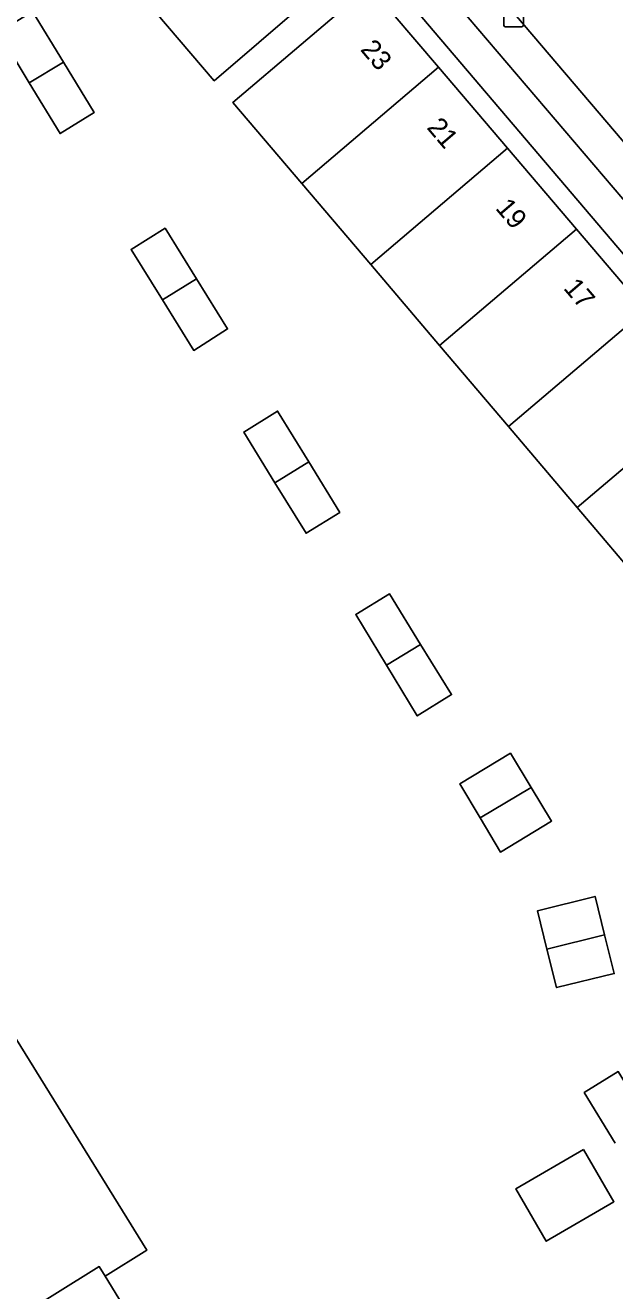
# Model space of a CAD drawing. Extents: x 160379 to 161131, y 383940 to 384849.
# Drawn here: x 160548 to 160578.1, y 384516.2 to 384580.8 of the extents above; entities that cross this region are included whole.
import ezdxf

# ---------------------------------------------------------------- set-up
doc = ezdxf.new("R2010")
doc.units = 0
for name, color, linetype in [('IMGEO_Kolk', 7, 'Continuous'), ('IMGEO_Pand', 7, 'Continuous'), ('IMGEO_Pand_nummerreeks', 7, 'Continuous'), ('IMGEO_Rijbaan_lokaal_open', 7, 'Continuous'), ('IMGEO_Voetpad_open', 7, 'Continuous')]:
    doc.layers.add(name, color=color, linetype=linetype)

msp = doc.modelspace()

# ---------------------------------------------------------------- linework, layer by layer
at = {"layer": 'IMGEO_Kolk'}
for p, q in [((160572.415, 384580.773), (160572.415, 384581.625)), ((160573.416, 384581.625), (160573.416, 384580.773)), ((160573.342, 384580.699), (160572.49, 384580.699))]:
    msp.add_line(p, q, dxfattribs=at)
for points in [[(160572.415, 384580.773), (160572.415, 384581.625)], [(160573.416, 384581.625), (160573.416, 384580.773)], [(160573.342, 384580.699), (160572.49, 384580.699)]]:
    msp.add_lwpolyline(points, dxfattribs=at)
for centre, start, end in [((160572.492, 384580.775), 181.55205, 268.44795), ((160572.492, 384580.775), 181.55205, 268.44795), ((160573.34, 384580.775), 271.55205, 358.44795), ((160573.34, 384580.775), 271.55205, 358.44795)]:
    msp.add_arc(centre, 0.0765, start, end, dxfattribs=at)
at = {"layer": 'IMGEO_Pand'}
for points in [[(160564.577, 384583.923), (160557.624, 384577.947), (160554.049, 384582.144)], [(160562.099, 384572.702), (160558.581, 384576.839), (160565.562, 384582.774)], [(160569.083, 384578.641), (160565.562, 384582.774)], [(160548.178, 384577.833), (160546.602, 384580.42), (160548.339, 384581.476), (160549.922, 384578.896)], [(160549.922, 384578.896), (160551.501, 384576.325), (160549.754, 384575.247), (160548.178, 384577.833)], [(160549.922, 384578.896), (160548.178, 384577.833)], [(160569.083, 384578.641), (160562.099, 384572.702)], [(160572.604, 384574.507), (160569.083, 384578.641)], [(160572.604, 384574.507), (160565.616, 384568.565)], [(160576.125, 384570.373), (160572.604, 384574.507)], [(160565.616, 384568.565), (160562.099, 384572.702)], [(160554.979, 384566.758), (160553.38, 384569.333), (160555.113, 384570.412), (160556.715, 384567.836)], [(160576.125, 384570.373), (160569.134, 384564.428)], [(160579.646, 384566.239), (160576.125, 384570.373)], [(160569.134, 384564.428), (160565.616, 384568.565)], [(160556.715, 384567.836), (160558.306, 384565.279), (160556.577, 384564.183), (160554.979, 384566.758)], [(160556.715, 384567.836), (160554.979, 384566.758)], [(160579.646, 384566.239), (160572.651, 384560.292)], [(160572.651, 384560.292), (160569.134, 384564.428)], [(160583.167, 384562.105), (160576.169, 384556.155)], [(160560.722, 384557.428), (160559.129, 384560.011), (160560.86, 384561.082), (160562.45, 384558.494)], [(160576.169, 384556.155), (160572.651, 384560.292)], [(160562.45, 384558.494), (160564.038, 384555.909), (160562.314, 384554.845), (160560.722, 384557.428)], [(160562.45, 384558.494), (160560.722, 384557.428)], [(160579.687, 384552.018), (160576.169, 384556.155)], [(160566.423, 384548.114), (160564.85, 384550.703), (160566.57, 384551.76), (160568.166, 384549.172)], [(160568.166, 384549.172), (160569.744, 384546.613), (160567.995, 384545.524), (160566.423, 384548.114)], [(160568.166, 384549.172), (160566.423, 384548.114)], [(160571.2, 384540.315), (160570.162, 384542.052), (160572.749, 384543.621), (160573.809, 384541.874)], [(160573.809, 384541.874), (160574.852, 384540.157), (160572.238, 384538.578), (160571.2, 384540.315)], [(160573.809, 384541.874), (160571.2, 384540.315)], [(160574.62, 384533.614), (160574.128, 384535.57), (160577.078, 384536.312), (160577.563, 384534.354)], [(160577.563, 384534.354), (160578.054, 384532.376), (160575.112, 384531.658), (160574.62, 384533.614)], [(160577.563, 384534.354), (160574.62, 384533.614)], [(160546.493, 384530.666), (160554.175, 384518.254), (160552.049, 384516.93)], [(160578.103, 384523.725), (160576.527, 384526.303), (160578.259, 384527.37), (160579.842, 384524.788)], [(160576.478, 384523.395), (160578.036, 384520.724), (160574.58, 384518.707), (160573.022, 384521.378), (160576.478, 384523.395)], [(160542.675, 384511.774), (160551.75, 384517.416), (160552.049, 384516.93)], [(160552.049, 384516.93), (160559.994, 384503.964)]]:
    msp.add_lwpolyline(points, dxfattribs=at)
at = {"layer": 'IMGEO_Rijbaan_lokaal_open'}
msp.add_lwpolyline([(160550.781, 384607.389), (160594.077, 384556.607)], dxfattribs=at)
at = {"layer": 'IMGEO_Voetpad_open'}
for points in [[(160601.299, 384499.323), (160600.989, 384502.935), (160599.078, 384522.405), (160597.158, 384544.586), (160596.904, 384547.52), (160547.519, 384605.522), (160544.872, 384608.601), (160534.548, 384620.664)], [(160549.373, 384606.064), (160595.282, 384552.25)]]:
    msp.add_lwpolyline(points, dxfattribs=at)

# ---------------------------------------------------------------- texts
at = {"layer": 'IMGEO_Pand_nummerreeks'}
for s, p in [('23', (160565.051, 384579.519)), ('21', (160568.444, 384575.534)), ('19', (160571.948, 384571.421)), ('17', (160575.422, 384567.342))]:
    msp.add_text(s, height=1, rotation=310.42196, dxfattribs=at).set_placement(p)

doc.saveas('drawing.dxf')
